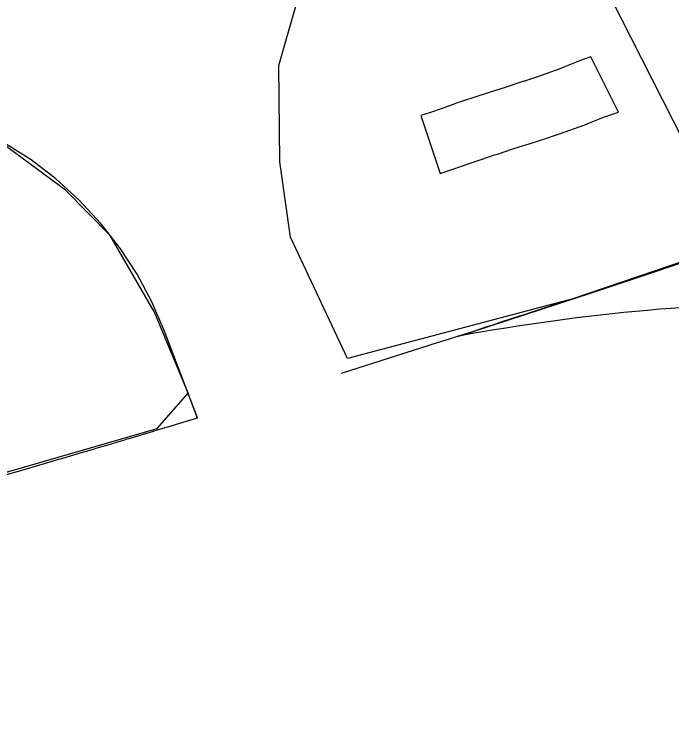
# Model space of a CAD drawing. Extents: x 0 to 512122, y 0 to 6212554.
# Drawn here: x 511679.58 to 511701.04, y 6211767.03 to 6211790.61 of the extents above; entities that cross this region are included whole.
import ezdxf

# ---------------------------------------------------------------- set-up
doc = ezdxf.new("R2010")
doc.units = 0
doc.layers.add('L40 jord udlagt muld og grøft', color=7, linetype='Continuous')

msp = doc.modelspace()

# ---------------------------------------------------------------- linework, layer by layer
at = {"layer": 'L40 jord udlagt muld og grøft'}
for p, q in [((511699.306, 6211787.427), (511698.412, 6211789.228)), ((511692.853, 6211787.309), (511693.483, 6211785.416))]:
    msp.add_line(p, q, dxfattribs=at)
for points in [[(511697.82, 6211781.325), (511690.461, 6211779.381), (511688.599, 6211783.339), (511688.247, 6211785.796), (511688.218, 6211788.948), (511688.919, 6211791.428), (511690.581, 6211794.293), (511692.017, 6211795.84), (511714.827, 6211806.237), (511721.141, 6211789.582), (511707.423, 6211784.585), (511701.486, 6211794.988), (511697.668, 6211793.905), (511703.13, 6211783.132)], [(511684.238, 6211777.086), (511685.25, 6211778.239), (511684.16, 6211780.885), (511682.708, 6211783.396), (511681.248, 6211784.873), (511678.906, 6211786.597), (511676.014, 6211787.668), (511673.894, 6211787.95), (511671.779, 6211787.807), (511669.965, 6211787.585), (511657.374, 6211782.942), (511656.638, 6211783.31), (511651.559, 6211780.896), (511648.87, 6211779.262), (511647.84, 6211778.11), (511646.84, 6211776.718), (511645.839, 6211775.327), (511645.883, 6211772.412), (511646.199, 6211769.278), (511646.437, 6211767.028), (511669.045, 6211772.691)]]:
    msp.add_lwpolyline(points, close=True, dxfattribs=at)
for points in [[(511698.412, 6211789.228), (511698.032, 6211789.097), (511697.907, 6211789.042), (511697.582, 6211788.911), (511697.426, 6211788.85), (511696.605, 6211788.554), (511696.339, 6211788.468), (511696.252, 6211788.439), (511696.224, 6211788.43), (511695.613, 6211788.233), (511695.291, 6211788.134), (511695.054, 6211788.058), (511694.621, 6211787.912), (511694.489, 6211787.868), (511694.342, 6211787.82), (511693.99, 6211787.702), (511693.963, 6211787.692), (511693.636, 6211787.577), (511693.552, 6211787.547), (511693.142, 6211787.405), (511692.853, 6211787.309)], [(511685.557, 6211777.432), (511684.472, 6211780.286), (511684.067, 6211781.229), (511683.583, 6211782.133), (511683.024, 6211782.992), (511682.393, 6211783.801), (511681.695, 6211784.552), (511680.936, 6211785.242), (511680.121, 6211785.864), (511679.256, 6211786.414), (511678.346, 6211786.889), (511677.4, 6211787.284), (511676.423, 6211787.596), (511675.424, 6211787.825), (511674.408, 6211787.967), (511673.384, 6211788.021), (511672.359, 6211787.989), (511671.34, 6211787.868), (511670.336, 6211787.662), (511669.353, 6211787.37)], [(511685.554, 6211777.44), (511684.472, 6211780.286), (511684.067, 6211781.229), (511683.583, 6211782.133), (511683.024, 6211782.992), (511682.393, 6211783.801), (511681.695, 6211784.552), (511680.936, 6211785.242), (511680.121, 6211785.864), (511679.256, 6211786.414), (511678.346, 6211786.889), (511677.4, 6211787.284), (511676.423, 6211787.596), (511675.424, 6211787.825), (511674.408, 6211787.967), (511673.384, 6211788.021), (511672.359, 6211787.989), (511671.34, 6211787.868), (511670.062, 6211787.605)], [(511693.483, 6211785.416), (511693.904, 6211785.556), (511694.317, 6211785.699), (511694.402, 6211785.729), (511694.73, 6211785.845), (511694.758, 6211785.855), (511695.111, 6211785.974), (511695.259, 6211786.023), (511695.392, 6211786.066), (511695.827, 6211786.213), (511696.065, 6211786.289), (511696.389, 6211786.389), (511697.004, 6211786.588), (511697.031, 6211786.597), (511697.119, 6211786.626), (511697.386, 6211786.713), (511698.211, 6211787.011), (511698.368, 6211787.072), (511698.696, 6211787.204), (511698.821, 6211787.259), (511699.306, 6211787.427)], [(511694.099, 6211780.108), (511698.433, 6211781.526), (511699.055, 6211781.732), (511702.465, 6211782.876)], [(511701.459, 6211782.539), (511700.924, 6211782.359), (511700.792, 6211782.315), (511700.451, 6211782.201), (511700.289, 6211782.146), (511699.444, 6211781.862), (511699.174, 6211781.772), (511699.085, 6211781.742), (511699.057, 6211781.733), (511698.435, 6211781.527), (511698.11, 6211781.42), (511697.868, 6211781.341), (511697.426, 6211781.196), (511697.291, 6211781.152), (511697.14, 6211781.103), (511696.781, 6211780.985), (511696.752, 6211780.976), (511696.416, 6211780.866), (511696.329, 6211780.838), (511695.908, 6211780.7), (511695.407, 6211780.536), (511695.274, 6211780.492), (511695.014, 6211780.407), (511694.697, 6211780.304), (511694.67, 6211780.295), (511694.398, 6211780.208), (511694.15, 6211780.129), (511694.044, 6211780.095), (511693.878, 6211780.042), (511693.752, 6211780.002), (511693.641, 6211779.967), (511693.387, 6211779.886), (511690.251, 6211778.886)], [(511679.325, 6211775.583), (511679.787, 6211775.719), (511679.903, 6211775.753), (511680.189, 6211775.837), (511680.222, 6211775.847), (511680.224, 6211775.847), (511680.405, 6211775.901), (511680.453, 6211775.915), (511680.956, 6211776.063), (511681.239, 6211776.146), (511681.3, 6211776.164), (511681.808, 6211776.314), (511681.968, 6211776.361), (511682.192, 6211776.427), (511682.254, 6211776.445), (511682.476, 6211776.51), (511682.642, 6211776.559), (511682.646, 6211776.56), (511682.923, 6211776.644), (511683.062, 6211776.686), (511683.068, 6211776.688), (511683.113, 6211776.701), (511683.148, 6211776.712), (511683.267, 6211776.748), (511683.322, 6211776.765), (511684.125, 6211777.007), (511684.147, 6211777.014), (511684.28, 6211777.054), (511684.481, 6211777.115), (511684.496, 6211777.12), (511684.588, 6211777.148), (511685.554, 6211777.44)]]:
    msp.add_lwpolyline(points, dxfattribs=at)
msp.add_arc((511706.235, 6211714.219), 66.997, 89.79266, 100.43613, dxfattribs=at)

doc.saveas('drawing.dxf')
